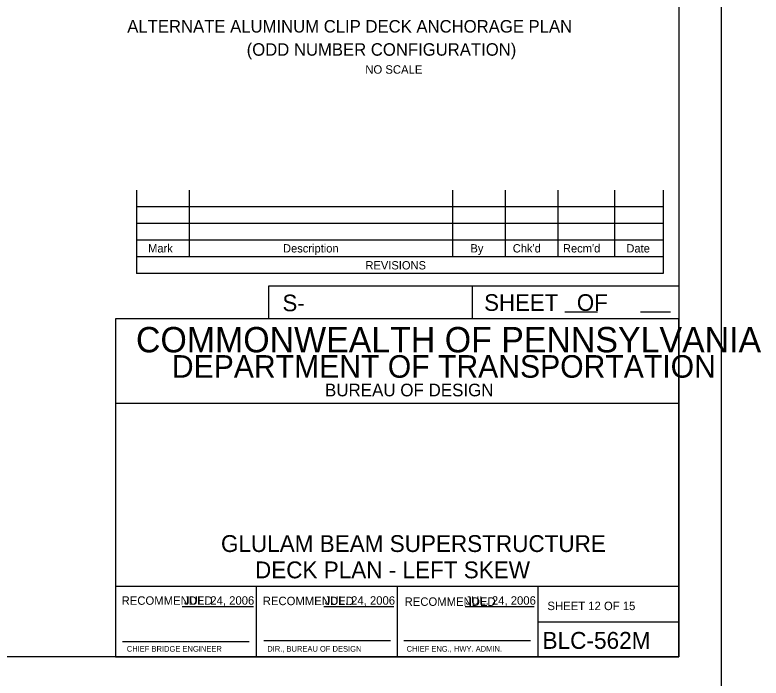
# Model space of a CAD drawing. Extents: x 638263 to 640360, y 293683 to 298655.
# Drawn here: x 639866.7 to 640131.7, y 296067 to 296302.4 of the extents above; entities that cross this region are included whole.
import ezdxf

# ---------------------------------------------------------------- set-up
doc = ezdxf.new("R2010")
doc.units = 0
for name, color, linetype in [('2', 7, 'Continuous'), ('4', 7, 'Continuous'), ('PLT-BNDY', 7, 'Continuous')]:
    doc.layers.add(name, color=color, linetype=linetype)

msp = doc.modelspace()

# ---------------------------------------------------------------- linework, layer by layer
at = {"layer": '2'}
for p, q in [((640102.46, 296638.46), (640102.46, 296074.46)), ((639909.92, 296240.15), (639909.92, 296210.62)), ((639928.62, 296240.15), (639928.62, 296216.53)), ((640022.13, 296240.15), (640022.13, 296216.53)), ((640040.83, 296240.15), (640040.83, 296216.53)), ((640059.53, 296240.15), (640059.53, 296216.53)), ((640079.59, 296240.15), (640079.59, 296216.53)), ((640096.94, 296240.15), (640096.94, 296210.62)), ((640096.94, 296234.24), (639909.92, 296234.24)), ((640096.94, 296228.34), (639909.92, 296228.34)), ((640096.94, 296222.43), (639909.92, 296222.43)), ((640096.94, 296216.53), (639909.92, 296216.53)), ((640096.94, 296210.62), (639909.92, 296210.62)), ((640102.46, 296206.11), (639956.78, 296206.11)), ((639956.78, 296206.11), (639956.78, 296194.46)), ((640029.09, 296206.11), (640029.09, 296194.46)), ((640061.95, 296197), (640073.6, 296197)), ((640088.83, 296197), (640099.56, 296197)), ((640102.46, 296194.46), (639902.46, 296194.46)), ((639902.46, 296194.46), (639902.46, 296074.46)), ((640102.46, 296074.46), (640102.46, 296194.46)), ((640102.46, 296164.46), (639902.46, 296164.46)), ((640102.46, 296099.46), (639902.46, 296099.46)), ((639952.46, 296074.46), (639952.46, 296099.46)), ((640002.46, 296099.46), (640002.46, 296074.46)), ((640052.46, 296099.46), (640052.46, 296074.46)), ((639926.11, 296092.35), (639951.49, 296092.35)), ((639976.38, 296092.35), (640001.27, 296092.35)), ((640026.65, 296092.35), (640051.06, 296092.35)), ((640052.46, 296086.96), (640102.46, 296086.96)), ((639904.96, 296079.96), (639949.96, 296079.96)), ((639955.08, 296080.33), (640000.08, 296080.33)), ((640004.83, 296080.33), (640049.83, 296080.33)), ((640102.46, 296074.46), (639316.46, 296074.46)), ((639902.46, 296074.46), (640102.46, 296074.46))]:
    msp.add_line(p, q, dxfattribs=at)
at = {"layer": 'PLT-BNDY'}
msp.add_lwpolyline([(639276.46, 296653.46), (640117.46, 296653.46), (640117.46, 296059.46), (639276.46, 296059.46)], close=True, dxfattribs=at)

# ---------------------------------------------------------------- texts
at = {"layer": '2'}
for s, height, p in [('Mark', 2.952, (639914.02, 296218.03)), ('Description', 2.9523, (639961.92, 296218.03)), ('By', 2.952, (640028.49, 296218.03)), ("Chk'd", 2.952, (640043.52, 296218.03)), ("Recm'd", 2.953, (640061.33, 296218.03)), ('Date', 2.952, (640083.86, 296218.03)), ('REVISIONS', 2.952, (639991.2, 296212.01)), ('S-', 5.905, (639961.73, 296197.17)), ('COMMONWEALTH OF PENNSYLVANIA', 9, (639909.71, 296182.58)), ('DEPARTMENT OF TRANSPORTATION', 8.0002, (639922.46, 296173.58)), ('BUREAU OF DESIGN', 4.5, (639976.83, 296166.96)), ('DECK PLAN - LEFT SKEW', 5.9728, (639951.98, 296102.37)), ('RECOMMENDED', 3, (639904.61, 296092.97)), ('JUL. 24, 2006', 3, (639926.74, 296093)), ('RECOMMENDED', 3, (639954.74, 296092.84)), ('JUL. 24, 2006', 3, (639976.74, 296093)), ('RECOMMENDED', 3, (640005.11, 296092.59)), ('JUL. 24, 2006', 3, (640026.74, 296093)), ('SHEET 12 OF 15', 3, (640055.83, 296091.08)), ('BLC-562M', 6, (640054.08, 296077.33)), ('CHIEF BRIDGE ENGINEER', 2.0002, (639906.46, 296076.33)), ('DIR., BUREAU OF DESIGN', 2.0002, (639956.33, 296076.33)), ('CHIEF ENG., HWY. ADMIN.', 2.0002, (640005.83, 296076.33))]:
    msp.add_text(s, height=height, dxfattribs=at).set_placement(p)
msp.add_text('SHEET   OF', height=5.907, rotation=360, dxfattribs=at).set_placement((640033.35, 296197.31))
at = {"layer": '4'}
for s, height, p in [('ALTERNATE ALUMINUM CLIP DECK ANCHORAGE PLAN', 4.4292, (639906.62, 296296.1)), ('(ODD NUMBER CONFIGURATION)', 4.4292, (639949.02, 296287.88)), ('NO SCALE', 3, (639991.14, 296281.49)), ('GLULAM BEAM SUPERSTRUCTURE', 5.9728, (639939.89, 296111.71))]:
    msp.add_text(s, height=height, dxfattribs=at).set_placement(p)

doc.saveas('drawing.dxf')
